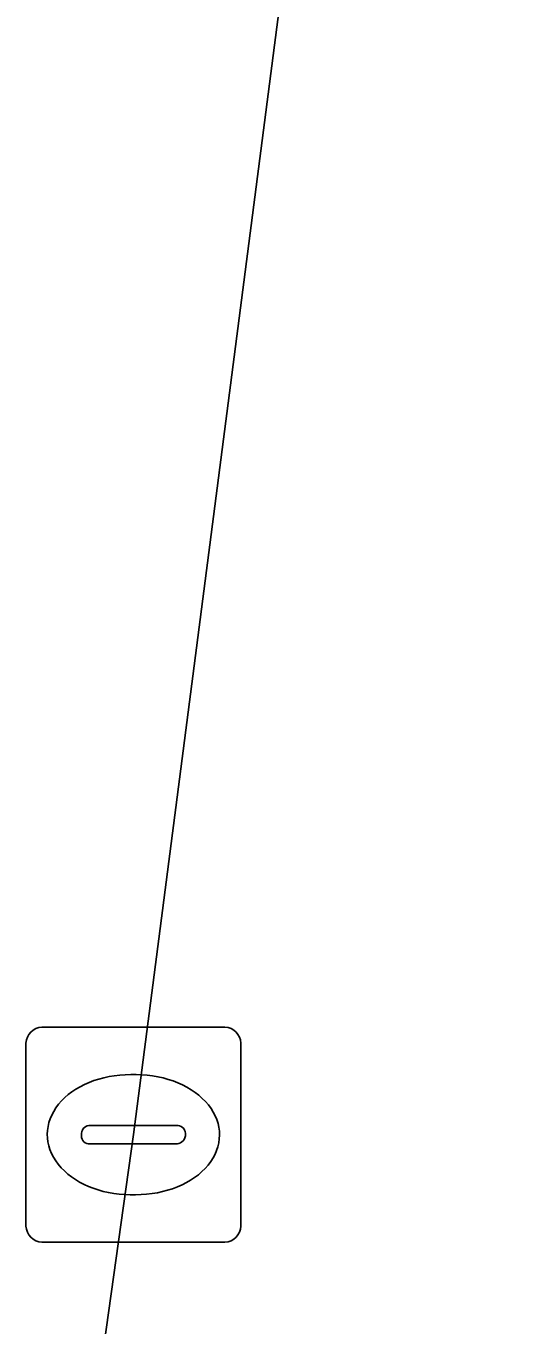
# Model space of a CAD drawing. Extents: x 161692 to 162379, y 380760 to 381678.
# Drawn here: x 162216.07 to 162218.44, y 381231.66 to 381237.71 of the extents above; entities that cross this region are included whole.
import ezdxf

# ---------------------------------------------------------------- set-up
doc = ezdxf.new("R2010")
doc.units = 0
for name, color, linetype in [('IMGEO_Kolk', 7, 'Continuous'), ('IMGEO_Rijbaan_lokaal_open', 7, 'Continuous'), ('IMGEO_Voetpad_open', 7, 'Continuous')]:
    doc.layers.add(name, color=color, linetype=linetype)

msp = doc.modelspace()

# ---------------------------------------------------------------- linework, layer by layer
at = {"layer": 'IMGEO_Kolk'}
for p, q in [((162216.1459, 381233.0445), (162216.9981, 381233.0445)), ((162216.0715, 381232.1179), (162216.0715, 381232.9701)), ((162217.0725, 381232.9701), (162217.0725, 381232.1179)), ((162216.5595, 381232.8237), (162216.5845, 381232.8237)), ((162216.373, 381232.5873), (162216.7709, 381232.5873)), ((162216.3299, 381232.5379), (162216.3299, 381232.5501)), ((162216.814, 381232.5501), (162216.814, 381232.5379)), ((162216.7675, 381232.5007), (162216.3696, 381232.5007)), ((162216.5815, 381232.2643), (162216.5566, 381232.2643)), ((162216.9981, 381232.0435), (162216.1459, 381232.0435))]:
    msp.add_line(p, q, dxfattribs=at)
for points in [[(162216.1459, 381233.0445), (162216.9981, 381233.0445)], [(162216.0715, 381232.1179), (162216.0715, 381232.9701)], [(162217.0725, 381232.9701), (162217.0725, 381232.1179)], [(162216.9981, 381232.0435), (162216.1459, 381232.0435)]]:
    msp.add_lwpolyline(points, dxfattribs=at)
for centre, radius, start, end in [((162216.148, 381232.968), 0.0765, 91.55205, 178.44795), ((162216.148, 381232.968), 0.0765, 91.55205, 178.44795), ((162216.996, 381232.968), 0.0765, 1.55205, 88.44795), ((162216.996, 381232.968), 0.0765, 1.55205, 88.44795), ((162216.3701, 381232.5471), 0.0403, 85.87752, 175.75265), ((162216.7754, 381232.5489), 0.0386, 1.73085, 96.63898), ((162216.3666, 381232.5372), 0.0366, 178.93798, 274.71019), ((162216.7714, 381232.5435), 0.043, 264.86636, 352.45326), ((162216.148, 381232.12), 0.0765, 181.55205, 268.44795), ((162216.148, 381232.12), 0.0765, 181.55205, 268.44795), ((162216.996, 381232.12), 0.0765, 271.55205, 358.44795), ((162216.996, 381232.12), 0.0765, 271.55205, 358.44795)]:
    msp.add_arc(centre, radius, start, end, dxfattribs=at)
for centre, major_axis, ratio, start_param, end_param in [((162216.558, 381232.544), (-0.3872, 0.002), 0.722429, 4.712389, 7.853982), ((162216.583, 381232.544), (-0.3901, 0.002), 0.717154, 1.570796, 4.712389)]:
    msp.add_ellipse(centre, major_axis=major_axis, ratio=ratio, start_param=start_param, end_param=end_param, dxfattribs=at)
at = {"layer": 'IMGEO_Rijbaan_lokaal_open'}
msp.add_lwpolyline([(162216.381, 381231.145), (162216.389, 381231.225), (162216.399, 381231.305), (162216.572, 381232.544), (162218.376, 381246.483)], dxfattribs=at)
at = {"layer": 'IMGEO_Voetpad_open'}
msp.add_lwpolyline([(162220.819, 381263.929), (162219.97, 381257.305), (162218.917, 381250.478), (162218.845, 381250), (162218.713, 381249.124), (162218.376, 381246.483), (162216.572, 381232.544), (162216.399, 381231.305), (162216.389, 381231.225), (162216.381, 381231.145), (162218.981, 381230.963), (162219.766, 381237.456), (162221.284, 381250), (162221.768, 381253.998), (162222.099, 381255.433), (162222.786, 381260.949)], dxfattribs=at)

doc.saveas('drawing.dxf')
